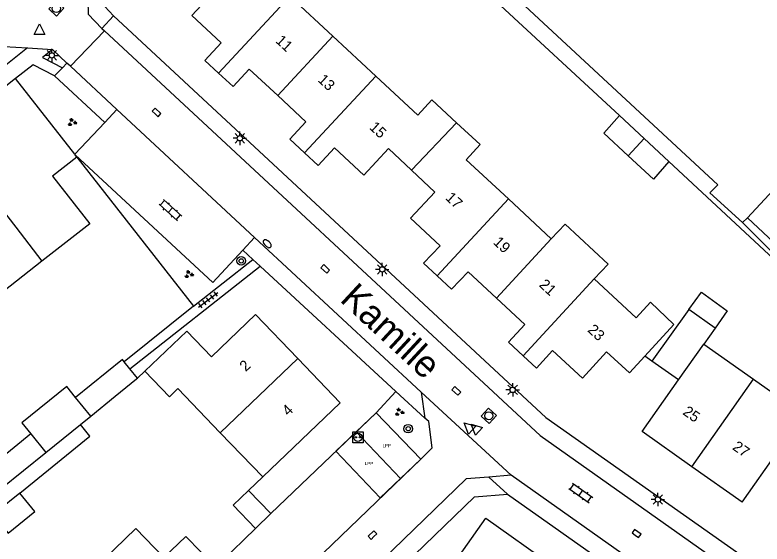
# Model space of a CAD drawing. Extents: x 136000 to 141014, y 402000 to 403500.
# Drawn here: x 137450.2 to 137519.8, y 402180.8 to 402230.1 of the extents above; entities that cross this region are included whole.
import ezdxf

# ---------------------------------------------------------------- set-up
doc = ezdxf.new("R2010")
doc.units = 0
for name, color, linetype in [('bp-grn-parkeervak', 7, 'Continuous'), ('gg-afsc-draadraster', 7, 'Continuous'), ('gg-afsc-erfafscheiding', 7, 'Continuous'), ('gg-afsc-hekwerk', 7, 'Continuous'), ('gg-afsc-muur', 7, 'Continuous'), ('gg-anno-huisnummerreeks BGT', 7, 'Continuous'), ('gg-anno-openbare ruimte label', 7, 'Continuous'), ('gg-bbg-bijgebouw', 7, 'Continuous'), ('gg-bbg-gedigitaliseerde bebouwing', 7, 'Continuous'), ('gg-bbg-gedigitaliseerde bijgebouw', 7, 'Continuous'), ('gg-bbg-hoofdgebouw', 7, 'Continuous'), ('gg-bbg-luifel en loopbrug', 7, 'Continuous'), ('gg-bbg-tussenscheiding', 7, 'Continuous'), ('gg-knt-verharding', 7, 'Continuous'), ('gg-knt-verharding nz', 7, 'Continuous'), ('gt-grn-weggrens', 7, 'Continuous'), ('gt-symb-boom', 7, 'Continuous'), ('gt-symb-brandkraan', 7, 'Continuous'), ('gt-symb-groenvak', 7, 'Continuous'), ('gt-symb-klinker verharding', 7, 'Continuous'), ('gt-symb-kolk', 7, 'Continuous'), ('gt-symb-laadpunt elektrisch vervoer', 7, 'Continuous'), ('gt-symb-lichtmast', 7, 'Continuous'), ('gt-symb-rioolschacht', 7, 'Continuous'), ('gt-symb-tegel verharding', 7, 'Continuous'), ('gt-symb-waterafsluiter', 7, 'Continuous'), ('kenmerkpunt laadpunt parkeerplaats', 7, 'Continuous')]:
    doc.layers.add(name, color=color, linetype=linetype)

# ---------------------------------------------------------------- blocks, each defined once
blk = doc.blocks.new('gt0-KOLK')
at = {"layer": 'gt-symb-kolk'}
blk.add_lwpolyline([(0, 0), (0.375, 0), (0.375, 0.4), (-0.375, 0.4), (-0.375, 0), (0, 0)], dxfattribs=at)
blk = doc.blocks.new('gt0-WAFSL')
at = {"layer": 'gt-symb-waterafsluiter'}
for p, q in [((-0.5, -0.333), (0, 0.667)), ((0, 0.667), (0.5, -0.333)), ((0.5, -0.333), (-0.5, -0.333))]:
    blk.add_line(p, q, dxfattribs=at)
blk = doc.blocks.new('gt0-LMAST')
at = {"layer": 'gt-symb-lichtmast'}
for p, q in [((-0.182, 0.173), (-0.447, 0.438)), ((-0.005, 0.246), (-0.005, 0.621)), ((0.172, 0.173), (0.437, 0.438)), ((-0.255, -0.004), (-0.63, -0.004)), ((-0.182, -0.181), (-0.447, -0.446)), ((-0.005, -0.254), (-0.005, -0.629)), ((0.437, -0.446), (0.172, -0.181)), ((0.245, -0.004), (0.62, -0.004))]:
    blk.add_line(p, q, dxfattribs=at)
blk.add_circle((-0.005, -0.004), 0.25, dxfattribs=at)
blk = doc.blocks.new('gt0-RS')
at = {"layer": 'gt-symb-rioolschacht'}
blk.add_lwpolyline([(-0.5, -0.5), (0.5, -0.5), (0.5, 0.5), (-0.5, 0.5)], close=True, dxfattribs=at)
blk.add_circle((0, 0), 0.375, dxfattribs=at)
blk = doc.blocks.new('gt0-GRVAK')
at = {"layer": 'gt-symb-groenvak'}
for p, q in [((-0.11, 0.189), (-0.228, 0.24)), ((-0.182, 0.153), (0.088, 0.153)), ((-0.091, 0.211), (-0.156, 0.322)), ((-0.047, 0.214), (-0.047, 0.393)), ((-0.004, 0.211), (0.061, 0.322)), ((0.015, 0.189), (0.133, 0.24)), ((0.262, -0.052), (0.197, 0.059)), ((0.305, -0.049), (0.305, 0.13)), ((0.349, -0.052), (0.414, 0.059)), ((-0.245, -0.228), (-0.363, -0.177)), ((-0.318, -0.264), (-0.047, -0.264)), ((-0.226, -0.206), (-0.291, -0.095)), ((-0.183, -0.203), (-0.183, -0.024)), ((-0.139, -0.206), (-0.074, -0.095)), ((-0.12, -0.228), (-0.002, -0.177)), ((0.243, -0.074), (0.125, -0.023)), ((0.17, -0.11), (0.441, -0.11)), ((0.368, -0.074), (0.486, -0.023))]:
    blk.add_line(p, q, dxfattribs=at)
blk = doc.blocks.new('gt0-BOOM')
at = {"layer": 'gt-symb-boom'}
for radius in [0.4, 0.2]:
    blk.add_circle((0, 0), radius, dxfattribs=at)
blk = doc.blocks.new('gt0-KL1')
at = {"layer": 'gt-symb-klinker verharding'}
for p, q in [((-1.15, 0.3), (1.15, 0.3)), ((-1, -0.3), (-1, 0.3)), ((-0.5, 0.3), (-0.5, 0.45)), ((0, -0.3), (0, 0.3)), ((0.5, 0.3), (0.5, 0.45)), ((1, -0.3), (1, 0.3)), ((-1.15, -0.3), (1.15, -0.3)), ((-0.5, -0.45), (-0.5, -0.3)), ((0.5, -0.45), (0.5, -0.3))]:
    blk.add_line(p, q, dxfattribs=at)
blk = doc.blocks.new('gt0-BR')
at = {"layer": 'gt-symb-brandkraan'}
for centre, radius, start, end in [((-0.244, 0), 0.206, 107.56694, 252.43307), ((0.599, -2.664), 3, 106.89205, 107.56694), ((0, -0.691), 0.938, 73.10799, 106.89205), ((-0.599, -2.664), 3, 72.43309, 73.10799), ((0.244, 0), 0.206, 287.56695, 72.43309), ((0.599, 2.664), 3, 252.43307, 253.10797), ((0, 0.691), 0.938, 253.10797, 286.89206), ((-0.599, 2.664), 3, 286.89206, 287.56695)]:
    blk.add_arc(centre, radius, start, end, dxfattribs=at)
blk = doc.blocks.new('gt0-TEG1')
at = {"layer": 'gt-symb-tegel verharding'}
for p, q in [((-1.125, 0), (1.125, 0)), ((-0.9, -0.25), (-0.9, 0.25)), ((-0.45, -0.25), (-0.45, 0.25)), ((0, -0.25), (0, 0.25)), ((0.45, -0.25), (0.45, 0.25)), ((0.9, -0.25), (0.9, 0.25))]:
    blk.add_line(p, q, dxfattribs=at)
blk = doc.blocks.new('gt0-LEV')
at = {"layer": 'gt-symb-laadpunt elektrisch vervoer'}
blk.add_lwpolyline([(-0.486, 0.501), (0.486, 0.501), (0.486, -0.499), (-0.486, -0.499)], close=True, dxfattribs=at)
for centre, radius in [((0, 0), 0.393), ((-0.186, 0), 0.0566), ((0.186, 0), 0.0566)]:
    blk.add_circle(centre, radius, dxfattribs=at)

msp = doc.modelspace()

# ---------------------------------------------------------------- linework, layer by layer
at = {"layer": 'bp-grn-parkeervak'}
msp.add_line((137486.075, 402186.905), (137481.942, 402191.226), dxfattribs=at)
for points in [[(137486.075, 402186.905), (137487.955, 402188.704), (137483.819, 402193.022), (137481.942, 402191.226)], [(137481.942, 402191.226), (137480.061, 402189.428), (137484.194, 402185.107), (137486.075, 402186.905)]]:
    msp.add_lwpolyline(points, dxfattribs=at)
at = {"layer": 'gg-afsc-draadraster'}
msp.add_line((137459.35, 402229.98), (137458.526, 402230.829), dxfattribs=at)
at = {"layer": 'gg-afsc-erfafscheiding'}
for p, q in [((137490.75, 402235.25), (137506.48, 402220.69)), ((137518.398, 402211.165), (137517.923, 402210.717)), ((137517.923, 402210.717), (137522.797, 402205.857)), ((137509.493, 402197.827), (137508.84, 402198.29)), ((137461.574, 402196.222), (137462.253, 402196.887)), ((137483.819, 402193.022), (137485.653, 402194.986)), ((137471.92, 402185.79), (137473.25, 402187.05))]:
    msp.add_line(p, q, dxfattribs=at)
for points in [[(137511.08, 402216.4), (137523.056, 402205.276), (137523.475, 402205.722)], [(137517.923, 402210.717), (137514.89, 402213.498), (137515.631, 402214.233)], [(137450.62, 402185.53), (137457.148, 402190.839), (137456.264, 402191.926)]]:
    msp.add_lwpolyline(points, dxfattribs=at)
at = {"layer": 'gg-afsc-hekwerk'}
msp.add_line((137480.481, 402246.887), (137515.631, 402214.233), dxfattribs=at)
at = {"layer": 'gg-afsc-muur'}
for p, q in [((137455.933, 402216.828), (137466.808, 402202.954)), ((137466.808, 402202.954), (137460.348, 402197.753)), ((137468.859, 402178.654), (137472.58, 402182.25))]:
    msp.add_line(p, q, dxfattribs=at)
at = {"layer": 'gg-bbg-bijgebouw'}
for p, q in [((137460.862, 402197.112), (137460.348, 402197.753)), ((137461.574, 402196.222), (137460.862, 402197.112)), ((137471.92, 402185.79), (137474.01, 402183.64)), ((137474.01, 402183.64), (137472.58, 402182.25))]:
    msp.add_line(p, q, dxfattribs=at)
for points in [[(137518.398, 402211.165), (137521.82, 402207.978), (137524.218, 402210.554), (137520.797, 402213.74), (137518.398, 402211.165)], [(137460.348, 402197.753), (137460.18, 402197.963), (137455.794, 402194.45)], [(137459.508, 402194.55), (137461.496, 402196.16), (137461.574, 402196.222)], [(137472.58, 402182.25), (137470.49, 402184.4), (137471.92, 402185.79)]]:
    msp.add_lwpolyline(points, dxfattribs=at)
at = {"layer": 'gg-bbg-gedigitaliseerde bebouwing'}
for p, q in [((137475.765, 402231.806), (137479.769, 402228.087)), ((137479.769, 402228.087), (137483.773, 402224.369)), ((137496.122, 402212.921), (137500.125, 402209.197)), ((137452.657, 402207.117), (137448.424, 402203.803)), ((137508.84, 402198.29), (137511.536, 402201.226)), ((137511.97, 402196.07), (137514.32, 402199.41)), ((137514.32, 402199.41), (137518.967, 402196.136)), ((137465.32, 402195.26), (137469.28, 402191.16)), ((137469.28, 402191.16), (137473.25, 402187.05))]:
    msp.add_line(p, q, dxfattribs=at)
for points in [[(137483.773, 402224.369), (137487.68, 402220.74), (137488.99, 402222.16), (137491.304, 402220.011)], [(137491.304, 402220.011), (137493.49, 402217.98), (137492.19, 402216.58), (137496.122, 402212.921)], [(137504.128, 402205.472), (137505.418, 402206.86), (137501.412, 402210.582), (137500.125, 402209.197)], [(137504.128, 402205.472), (137508.02, 402201.85), (137509.36, 402203.32), (137511.536, 402201.226)], [(137465.32, 402195.26), (137464.546, 402194.513), (137462.253, 402196.887)], [(137518.967, 402196.136), (137523.627, 402192.853), (137524.66, 402194.32)], [(137468.859, 402178.654), (137466.07, 402181.51), (137464.02, 402179.53), (137461.41, 402182.23), (137457.466, 402178.43)]]:
    msp.add_lwpolyline(points, dxfattribs=at)
at = {"layer": 'gg-bbg-gedigitaliseerde bijgebouw'}
for p, q in [((137506.48, 402220.69), (137508.78, 402218.545)), ((137508.78, 402218.545), (137511.08, 402216.4)), ((137515.375, 402200.896), (137512.94, 402202.64)), ((137457.219, 402192.699), (137459.508, 402194.55)), ((137456.264, 402191.926), (137457.219, 402192.699)), ((137453.046, 402189.322), (137456.264, 402191.926)), ((137451.643, 402191.046), (137447.492, 402187.677)), ((137448.89, 402185.96), (137453.046, 402189.322)), ((137450.62, 402185.53), (137448.12, 402183.53))]:
    msp.add_line(p, q, dxfattribs=at)
for points in [[(137507.288, 402216.945), (137505.02, 402219.05), (137506.48, 402220.69)], [(137511.08, 402216.4), (137509.63, 402214.77), (137507.288, 402216.945)], [(137512.94, 402202.64), (137514.1, 402204.26), (137516.52, 402202.51), (137515.375, 402200.896)], [(137455.794, 402194.45), (137454.98, 402195.454), (137450.81, 402192.074), (137451.643, 402191.046)], [(137448.12, 402183.53), (137449.52, 402181.81), (137452, 402183.83), (137450.62, 402185.53)]]:
    msp.add_lwpolyline(points, dxfattribs=at)
at = {"layer": 'gg-bbg-hoofdgebouw'}
for p, q in [((137450.22, 402224.15), (137445.9, 402220.77)), ((137455.736, 402217.08), (137450.22, 402224.15)), ((137455.779, 402217.026), (137455.736, 402217.08)), ((137455.933, 402216.828), (137455.779, 402217.026)), ((137472.58, 402202.18), (137476.511, 402198.074)), ((137466.184, 402200.619), (137462.253, 402196.887)), ((137517.901, 402184.686), (137513.212, 402187.99))]:
    msp.add_line(p, q, dxfattribs=at)
for points in [[(137469.124, 402224.642), (137467.86, 402225.81), (137469.37, 402227.46), (137466.64, 402230), (137468.92, 402232.45), (137466.81, 402234.45), (137470.95, 402238.91), (137473.133, 402236.883)], [(137474.636, 402222.55), (137471.98, 402225.01), (137470.48, 402223.39), (137469.124, 402224.642)], [(137477.135, 402217.209), (137475.76, 402218.48), (137477.27, 402220.11), (137474.636, 402222.55)], [(137487.115, 402215.595), (137484.97, 402217.63), (137482.67, 402215.14), (137479.93, 402217.67), (137478.4, 402216.04), (137477.135, 402217.209)], [(137455.933, 402216.828), (137453.648, 402215.042), (137457.129, 402210.6), (137452.657, 402207.117)], [(137489.486, 402205.771), (137488.22, 402206.95), (137489.76, 402208.57), (137487, 402211.13), (137489.26, 402213.56), (137487.115, 402215.595)], [(137495.014, 402203.69), (137492.37, 402206.14), (137490.84, 402204.51), (137489.486, 402205.771)], [(137497.496, 402198.327), (137496.13, 402199.6), (137497.66, 402201.24), (137495.014, 402203.69)], [(137472.58, 402202.18), (137468.466, 402198.235), (137466.184, 402200.619)], [(137508.84, 402198.29), (137507.41, 402196.74), (137505.27, 402198.7), (137503.03, 402196.25), (137500.25, 402198.81), (137498.75, 402197.16), (137497.496, 402198.327)], [(137476.511, 402198.074), (137480.46, 402193.95), (137473.25, 402187.05)], [(137513.212, 402187.99), (137508.58, 402191.26), (137511.97, 402196.07)], [(137517.901, 402184.686), (137521.229, 402189.399), (137523.976, 402187.459)], [(137485.88, 402172.74), (137489.33, 402177.66), (137489.86, 402177.29), (137494.02, 402183.19), (137500.15, 402178.87)]]:
    msp.add_lwpolyline(points, dxfattribs=at)
at = {"layer": 'gg-bbg-luifel en loopbrug'}
for p, q in [((137512.94, 402202.64), (137509.493, 402197.827)), ((137515.375, 402200.896), (137514.32, 402199.41)), ((137511.97, 402196.07), (137509.493, 402197.827))]:
    msp.add_line(p, q, dxfattribs=at)
at = {"layer": 'gg-bbg-tussenscheiding'}
for p, q in [((137469.124, 402224.642), (137475.765, 402231.806)), ((137474.636, 402222.55), (137479.769, 402228.087)), ((137477.135, 402217.209), (137483.773, 402224.369)), ((137487.115, 402215.595), (137491.304, 402220.011)), ((137508.78, 402218.545), (137507.288, 402216.945)), ((137489.486, 402205.771), (137496.122, 402212.921)), ((137495.014, 402203.69), (137500.125, 402209.197)), ((137497.496, 402198.327), (137504.128, 402205.472)), ((137469.28, 402191.16), (137476.511, 402198.074)), ((137513.212, 402187.99), (137518.967, 402196.136)), ((137457.219, 402192.699), (137455.794, 402194.45)), ((137451.643, 402191.046), (137453.046, 402189.322))]:
    msp.add_line(p, q, dxfattribs=at)
msp.add_lwpolyline([(137445.104, 402216.923), (137450.233, 402210.309), (137452.657, 402207.117)], dxfattribs=at)
at = {"layer": 'gg-knt-verharding'}
for p, q in [((137458.26, 402228.81), (137459.35, 402229.98)), ((137458.512, 402228.576), (137455.326, 402225.273)), ((137458.26, 402228.81), (137458.512, 402228.576)), ((137451.335, 402226.984), (137453.65, 402226.83)), ((137453.65, 402226.83), (137455.006, 402225.571)), ((137453.86, 402224.38), (137454.585, 402225.134)), ((137454.585, 402225.134), (137455.006, 402225.571)), ((137455.326, 402225.273), (137455.006, 402225.571)), ((137458.52, 402220.04), (137453.86, 402224.38)), ((137455.736, 402217.08), (137458.52, 402220.04)), ((137472.32, 402207.274), (137471.38, 402208.14)), ((137466.808, 402202.954), (137472.32, 402207.274)), ((137472.99, 402206.657), (137472.32, 402207.274)), ((137460.862, 402197.112), (137472.99, 402206.657)), ((137485.653, 402194.986), (137472.99, 402206.657)), ((137488.35, 402192.5), (137485.653, 402194.986)), ((137474.01, 402183.64), (137483.819, 402193.022)), ((137483.819, 402193.022), (137487.955, 402188.704)), ((137488.7, 402192.19), (137488.35, 402192.5))]:
    msp.add_line(p, q, dxfattribs=at)
for points in [[(137459.036, 402232.88), (137456.96, 402231.39), (137456.97, 402230.14), (137458.26, 402228.81)], [(137459.35, 402229.98), (137499.6, 402192.59), (137532.095, 402169.693)], [(137448.285, 402226.67), (137448.72, 402227.01), (137449.15, 402227.13), (137451.335, 402226.984)], [(137451.335, 402226.984), (137449.303, 402225.379), (137448.285, 402226.67)], [(137453.65, 402226.83), (137452.712, 402226.084), (137454.585, 402225.134)], [(137453.86, 402224.38), (137451.85, 402225.4), (137450.22, 402224.15)], [(137455.779, 402217.026), (137468.59, 402205.14), (137471.38, 402208.14)], [(137487.955, 402188.704), (137489.04, 402189.75), (137488.7, 402192.19)], [(137442.744, 402136.677), (137492.98, 402185.2), (137496.05, 402185.43)], [(137496.05, 402185.43), (137525.85, 402164.4), (137526.245, 402162.575)]]:
    msp.add_lwpolyline(points, dxfattribs=at)
at = {"layer": 'gg-knt-verharding nz'}
for p, q in [((137455.326, 402225.273), (137459.65, 402221.257)), ((137459.65, 402221.257), (137472.489, 402209.334)), ((137472.489, 402209.334), (137488, 402194.93)), ((137488, 402194.93), (137488.35, 402192.5)), ((137496.39, 402187.19), (137494.318, 402187.023))]:
    msp.add_line(p, q, dxfattribs=at)
for points in [[(137458.512, 402228.576), (137499.08, 402190.89), (137531.669, 402167.868)], [(137472.92, 402174.59), (137473.1, 402174.38), (137487.955, 402188.704)], [(137494.318, 402187.023), (137492.18, 402186.85), (137441.561, 402137.899)], [(137527.913, 402162.552), (137527.31, 402165.33), (137496.39, 402187.19)]]:
    msp.add_lwpolyline(points, dxfattribs=at)
at = {"layer": 'gt-grn-weggrens'}
for p, q in [((137459.65, 402221.257), (137458.52, 402220.04)), ((137472.489, 402209.334), (137471.38, 402208.14)), ((137488, 402194.93), (137496.39, 402187.19)), ((137496.05, 402185.43), (137494.318, 402187.023))]:
    msp.add_line(p, q, dxfattribs=at)

# ---------------------------------------------------------------- block references
at = {"layer": 'gt-symb-boom'}
for p in [(137471.238, 402207.154), (137486.799, 402191.533)]:
    msp.add_blockref('gt0-BOOM', p, dxfattribs=at)
at = {"layer": 'gt-symb-brandkraan', "rotation": 136.9442303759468}
msp.add_blockref('gt0-BR', (137473.66, 402208.759), dxfattribs=at)
at = {"layer": 'gt-symb-groenvak'}
for p in [(137455.479, 402220.056), (137466.357, 402205.901), (137485.961, 402193.074)]:
    msp.add_blockref('gt0-GRVAK', p, dxfattribs=at)
at = {"layer": 'gt-symb-klinker verharding'}
for p, rotation in [((137464.64, 402211.884), -42.28524834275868), ((137502.878, 402185.551), -35.23135739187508)]:
    msp.add_blockref('gt0-KL1', p, dxfattribs=dict(at, rotation=rotation))
at = {"layer": 'gt-symb-kolk'}
for p, rotation in [((137463.213, 402220.837), -42.893890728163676), ((137478.93, 402206.26), -42.893890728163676), ((137491.142, 402194.898), -42.893890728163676), ((137483.599, 402181.486), 43.94658952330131), ((137507.949, 402181.614), -35.231357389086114)]:
    msp.add_blockref('gt0-KOLK', p, dxfattribs=dict(at, rotation=rotation))
at = {"layer": 'gt-symb-laadpunt elektrisch vervoer'}
msp.add_blockref('gt0-LEV', (137482.109, 402190.729), dxfattribs=at)
at = {"layer": 'gt-symb-lichtmast'}
for p in [(137453.6, 402226.296), (137471.115, 402218.575), (137484.376, 402206.366), (137496.533, 402195.149), (137510.058, 402184.947)]:
    msp.add_blockref('gt0-LMAST', p, dxfattribs=at)
at = {"layer": 'gt-symb-rioolschacht'}
for p, rotation in [((137454.015, 402230.654), -42.893890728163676), ((137494.303, 402192.736), -42.8938907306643)]:
    msp.add_blockref('gt0-RS', p, dxfattribs=dict(at, rotation=rotation))
at = {"layer": 'gt-symb-tegel verharding', "rotation": 37.39732038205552}
msp.add_blockref('gt0-TEG1', (137468.164, 402203.53), dxfattribs=at)
at = {"layer": 'gt-symb-waterafsluiter'}
msp.add_blockref('gt0-WAFSL', (137452.46, 402228.569), dxfattribs=at)
for p, rotation in [((137492.501, 402191.624), 47.71475165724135), ((137493.143, 402191.513), 47.71475165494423)]:
    msp.add_blockref('gt0-WAFSL', p, dxfattribs=dict(at, rotation=rotation))

# ---------------------------------------------------------------- texts
at = {"layer": 'gg-anno-huisnummerreeks BGT'}
for s, rotation, p in [('11', 317.2, (137474.371, 402227.565)), ('13', 317.2, (137478.302, 402223.925)), ('15', 317.3, (137483.102, 402219.504)), ('17', 317.1, (137490.191, 402212.945)), ('19', 317.2, (137494.644, 402208.804)), ('21', 317.2, (137498.92, 402204.843)), ('23', 317.4, (137503.436, 402200.634)), ('2', 43.8, (137471.659, 402196.796)), ('4', 43.8, (137475.621, 402192.658)), ('25', 324.8, (137512.295, 402192.922)), ('27', 324.8, (137516.923, 402189.657))]:
    msp.add_text(s, height=1, rotation=rotation, dxfattribs=at).set_placement(p)
at = {"layer": 'gg-anno-openbare ruimte label'}
msp.add_text('Kamille', height=2.5, rotation=317.1, dxfattribs=at).set_placement((137480.34, 402203.463))
at = {"layer": 'kenmerkpunt laadpunt parkeerplaats'}
for p in [(137484.41, 402189.802), (137482.746, 402188.137)]:
    msp.add_text('LPP', height=0.3, dxfattribs=at).set_placement(p)

doc.saveas('drawing.dxf')
